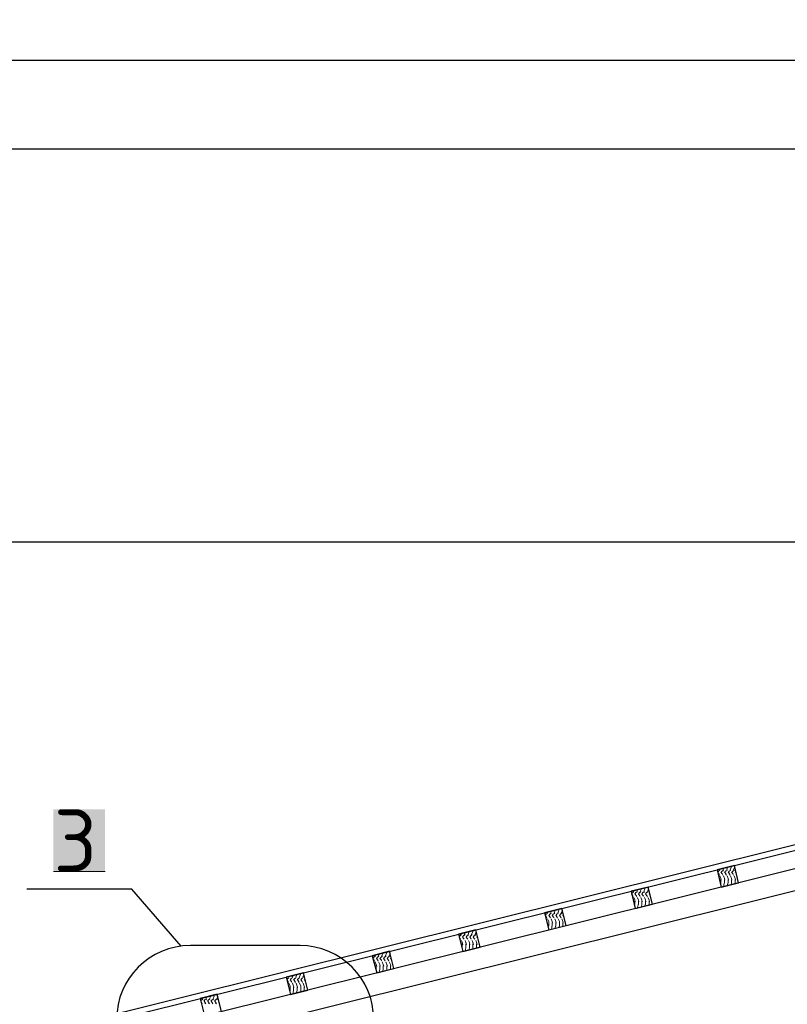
# Model space of a CAD drawing. Header units: millimetres. Extents: x 363306 to 7757304, y 1022887 to 1207196.
# Tile 708 of 1056: x 2405007 to 2409328, y 1083359 to 1088906. Entities that reach past the tile are written whole.
import ezdxf

# ---------------------------------------------------------------- set-up
doc = ezdxf.new("R2010")
doc.units = ezdxf.units.MM
for name, color, linetype in [('0 @ 100', 7, 'Continuous'), ('PDF12_0', 7, 'Continuous'), ('PDF12_Text', 7, 'Continuous')]:
    doc.layers.add(name, color=color, linetype=linetype)
doc.layers.add('PDF12_.', color=7, linetype='Continuous', true_color=0xcc6827)
doc.layers.add('PDF12_A3 pdf uchun', color=7, linetype='Continuous', true_color=0x636466)
doc.styles.add('PDF ISOCPEUR', font='isocpeur.TTF')
doc.styles.get("Standard").update_dxf_attribs({"font": 'isocpeui.ttf'})
doc.styles.add('Times New Roman', font='times.ttf')
doc.styles.add('ГОСТ 2.304', font='isocpeui.ttf')

msp = doc.modelspace()

# ---------------------------------------------------------------- linework, layer by layer
at = {"color": 5}
msp.add_lwpolyline([(2393262.779, 1088678.072), (2435262.779, 1088678.072), (2435262.779, 1058978.072), (2393262.779, 1058978.072)], close=True, dxfattribs=at)
at = {"color": 5, "lineweight": 30}
msp.add_lwpolyline([(2395262.779, 1088178.072), (2434762.779, 1088178.072), (2434762.779, 1059478.072), (2395262.779, 1059478.072)], close=True, dxfattribs=at)
at = {"layer": 'PDF12_.', "lineweight": 9}
for points in [[(2408945.921, 1084109.969), (2408949, 1084116.126)], [(2408947.46, 1084116.126), (2408949, 1084120.745)], [(2408965.933, 1084109.969), (2408969.012, 1084116.126)], [(2408967.473, 1084116.126), (2408970.552, 1084125.363)], [(2408985.946, 1084109.969), (2408989.025, 1084116.126)], [(2408987.485, 1084116.126), (2408992.104, 1084129.981)], [(2408992.104, 1084131.521), (2408992.104, 1084131.521)], [(2409005.958, 1084109.969), (2409009.037, 1084116.126)], [(2409007.498, 1084116.126), (2409012.116, 1084129.981)], [(2409012.116, 1084131.521), (2409013.655, 1084136.139)], [(2409025.971, 1084116.126), (2409032.128, 1084129.981)], [(2409025.971, 1084109.969), (2409029.05, 1084116.126)], [(2409032.128, 1084131.521), (2409032.128, 1084131.521)], [(2408936.684, 1084102.272), (2408942.842, 1084109.969)], [(2408938.224, 1084099.193), (2408944.382, 1084091.496)], [(2408941.303, 1084093.035), (2408945.921, 1084086.878)], [(2408949, 1084082.259), (2408955.157, 1084066.865), (2408956.697, 1084057.629)], [(2408955.157, 1084100.732), (2408962.855, 1084109.969)], [(2408956.697, 1084100.732), (2408964.394, 1084091.496)], [(2408961.315, 1084093.035), (2408965.933, 1084086.878)], [(2408969.012, 1084082.259), (2408975.17, 1084066.865), (2408976.709, 1084057.629)], [(2408975.17, 1084100.732), (2408982.867, 1084109.969)], [(2408976.709, 1084100.732), (2408984.406, 1084091.496)], [(2408981.328, 1084093.035), (2408985.946, 1084086.878)], [(2408989.025, 1084082.259), (2408995.182, 1084066.865), (2408996.722, 1084057.629)], [(2408995.182, 1084100.732), (2409002.879, 1084109.969)], [(2408996.722, 1084100.732), (2409004.419, 1084091.496)], [(2409001.34, 1084093.035), (2409005.958, 1084086.878)], [(2409009.037, 1084082.259), (2409015.195, 1084066.865), (2409016.734, 1084057.629)], [(2409015.195, 1084100.732), (2409022.892, 1084109.969)], [(2409016.734, 1084100.732), (2409024.431, 1084091.496)], [(2409021.353, 1084093.035), (2409025.971, 1084086.878)], [(2409029.05, 1084082.259), (2409035.207, 1084066.865), (2409036.747, 1084057.629)], [(2409035.207, 1084100.732), (2409038.286, 1084105.351)], [(2409036.747, 1084100.732), (2409041.365, 1084093.035)], [(2409041.365, 1084093.035), (2409041.365, 1084093.035)], [(2408481.017, 1083994.512), (2408485.635, 1084005.288)], [(2408501.029, 1083994.512), (2408507.187, 1084009.907)], [(2408507.187, 1084009.907), (2408507.187, 1084009.907)], [(2408521.041, 1083994.512), (2408527.199, 1084009.907), (2408528.738, 1084016.064)], [(2408541.054, 1083994.512), (2408547.212, 1084009.907), (2408547.212, 1084011.446)], [(2408953.618, 1084036.077), (2408953.618, 1084040.695)], [(2408955.157, 1084042.234), (2408955.157, 1084059.168)], [(2408969.012, 1084022.222), (2408972.091, 1084029.919)], [(2408972.091, 1084031.458), (2408973.631, 1084040.695)], [(2408975.17, 1084042.234), (2408975.17, 1084059.168)], [(2408992.104, 1084031.458), (2408993.643, 1084040.695)], [(2408992.104, 1084028.38), (2408992.104, 1084029.919)], [(2408995.182, 1084042.234), (2408995.182, 1084059.168)], [(2409012.116, 1084032.998), (2409013.655, 1084040.695)], [(2409015.195, 1084042.234), (2409015.195, 1084059.168)], [(2409033.668, 1084039.156), (2409033.668, 1084040.695)], [(2409035.207, 1084042.234), (2409035.207, 1084059.168)], [(2408451.768, 1083980.658), (2408457.925, 1083989.894)], [(2408451.768, 1083977.579), (2408459.465, 1083969.882)], [(2408456.386, 1083972.961), (2408461.004, 1083966.803)], [(2408461.004, 1083994.512), (2408464.083, 1083999.131)], [(2408461.004, 1083988.355), (2408464.083, 1083994.512)], [(2408464.083, 1083960.645), (2408470.241, 1083946.79), (2408471.78, 1083936.014)], [(2408479.477, 1083969.882), (2408470.241, 1083980.658), (2408477.938, 1083989.894)], [(2408476.398, 1083972.961), (2408481.017, 1083966.803)], [(2408481.017, 1083988.355), (2408484.095, 1083994.512)], [(2408484.095, 1083960.645), (2408490.253, 1083946.79), (2408491.792, 1083936.014)], [(2408497.95, 1083969.882), (2408490.253, 1083980.658), (2408497.95, 1083989.894)], [(2408496.411, 1083972.961), (2408501.029, 1083966.803)], [(2408501.029, 1083988.355), (2408504.108, 1083994.512)], [(2408504.108, 1083960.645), (2408510.265, 1083946.79), (2408511.805, 1083936.014)], [(2408517.963, 1083969.882), (2408510.265, 1083980.658), (2408517.963, 1083989.894)], [(2408516.423, 1083972.961), (2408521.041, 1083966.803)], [(2408521.041, 1083988.355), (2408524.12, 1083994.512)], [(2408524.12, 1083960.645), (2408530.278, 1083946.79), (2408531.817, 1083936.014)], [(2408537.975, 1083969.882), (2408530.278, 1083980.658), (2408537.975, 1083989.894)], [(2408536.436, 1083972.961), (2408541.054, 1083966.803)], [(2408541.054, 1083988.355), (2408544.133, 1083994.512)], [(2408544.133, 1083960.645), (2408550.29, 1083946.79), (2408551.83, 1083936.014)], [(2408556.448, 1083971.421), (2408556.448, 1083972.961), (2408550.29, 1083980.658), (2408553.369, 1083983.736)], [(2408042.282, 1083889.832), (2408043.822, 1083894.45)], [(2408468.701, 1083914.463), (2408468.701, 1083920.62)], [(2408470.241, 1083920.62), (2408470.241, 1083939.093)], [(2408484.095, 1083902.147), (2408487.174, 1083909.844), (2408488.714, 1083920.62)], [(2408490.253, 1083920.62), (2408490.253, 1083939.093)], [(2408507.187, 1083906.766), (2408507.187, 1083909.844), (2408508.726, 1083920.62)], [(2408510.265, 1083920.62), (2408510.265, 1083939.093)], [(2408527.199, 1083912.923), (2408528.738, 1083920.62)], [(2408530.278, 1083920.62), (2408530.278, 1083939.093)], [(2408548.751, 1083917.541), (2408548.751, 1083920.62)], [(2408550.29, 1083920.62), (2408550.29, 1083939.093)], [(2407966.851, 1083860.583), (2407973.008, 1083868.28)], [(2407966.851, 1083857.504), (2407973.008, 1083849.807)], [(2407971.469, 1083851.346), (2407974.548, 1083845.189)], [(2407976.087, 1083872.898), (2407979.166, 1083879.056)], [(2407976.087, 1083868.28), (2407979.166, 1083874.438)], [(2407979.166, 1083840.571), (2407985.324, 1083825.176), (2407986.863, 1083815.94)], [(2407993.021, 1083849.807), (2407985.324, 1083859.044), (2407993.021, 1083868.28)], [(2407991.481, 1083851.346), (2407994.56, 1083845.189)], [(2407996.1, 1083872.898), (2408000.718, 1083883.674)], [(2407996.1, 1083868.28), (2407999.178, 1083874.438)], [(2407999.178, 1083840.571), (2408005.336, 1083825.176), (2408006.876, 1083815.94)], [(2408013.033, 1083849.807), (2408005.336, 1083859.044), (2408013.033, 1083868.28)], [(2408011.494, 1083851.346), (2408014.573, 1083845.189)], [(2408016.112, 1083872.898), (2408022.27, 1083888.292)], [(2408016.112, 1083868.28), (2408019.191, 1083874.438)], [(2408019.191, 1083840.571), (2408025.349, 1083825.176), (2408026.888, 1083815.94)], [(2408022.27, 1083889.832), (2408022.27, 1083889.832)], [(2408033.046, 1083849.807), (2408025.349, 1083859.044), (2408033.046, 1083868.28)], [(2408031.506, 1083851.346), (2408034.585, 1083845.189)], [(2408036.124, 1083872.898), (2408042.282, 1083888.292)], [(2408036.124, 1083868.28), (2408039.203, 1083874.438)], [(2408039.203, 1083840.571), (2408045.361, 1083825.176), (2408046.9, 1083815.94)], [(2408053.058, 1083849.807), (2408045.361, 1083859.044), (2408053.058, 1083868.28)], [(2408051.519, 1083851.346), (2408054.597, 1083845.189)], [(2408054.597, 1083868.28), (2408059.216, 1083874.438)], [(2408056.137, 1083872.898), (2408062.295, 1083888.292)], [(2408059.216, 1083840.571), (2408065.373, 1083825.176), (2408066.913, 1083815.94)], [(2408062.295, 1083889.832), (2408062.295, 1083889.832)], [(2408071.531, 1083851.346), (2408065.373, 1083859.044), (2408068.452, 1083863.662)], [(2408071.531, 1083851.346), (2408071.531, 1083851.346)], [(2407982.245, 1083794.388), (2407983.784, 1083799.006)], [(2407985.324, 1083799.006), (2407985.324, 1083817.479)], [(2407999.178, 1083780.533), (2408002.257, 1083788.23)], [(2408002.257, 1083789.77), (2408003.797, 1083799.006)], [(2408005.336, 1083799.006), (2408005.336, 1083817.479)], [(2408020.73, 1083786.691), (2408022.27, 1083788.23)], [(2408022.27, 1083789.77), (2408023.809, 1083799.006)], [(2408025.349, 1083799.006), (2408025.349, 1083817.479)], [(2408042.282, 1083791.309), (2408043.822, 1083799.006)], [(2408045.361, 1083799.006), (2408045.361, 1083817.479)], [(2408063.834, 1083795.927), (2408063.834, 1083799.006)], [(2408065.373, 1083799.006), (2408065.373, 1083817.479)], [(2407481.934, 1083738.969), (2407488.091, 1083748.205)], [(2407481.934, 1083735.89), (2407488.091, 1083728.193)], [(2407486.552, 1083729.732), (2407489.631, 1083725.114)], [(2407489.631, 1083746.666), (2407494.249, 1083752.824)], [(2407491.17, 1083752.824), (2407492.71, 1083757.442)], [(2407508.104, 1083728.193), (2407500.407, 1083737.429), (2407508.104, 1083748.205)], [(2407506.564, 1083729.732), (2407509.643, 1083725.114)], [(2407509.643, 1083746.666), (2407514.261, 1083752.824)], [(2407511.183, 1083752.824), (2407515.801, 1083763.6)], [(2407528.116, 1083728.193), (2407520.419, 1083737.429), (2407528.116, 1083748.205)], [(2407526.577, 1083729.732), (2407529.656, 1083725.114)], [(2407529.656, 1083746.666), (2407534.274, 1083752.824)], [(2407531.195, 1083752.824), (2407537.353, 1083768.218)], [(2407537.353, 1083768.218), (2407537.353, 1083768.218)], [(2407548.129, 1083728.193), (2407540.432, 1083737.429), (2407548.129, 1083748.205)], [(2407546.589, 1083729.732), (2407549.668, 1083725.114)], [(2407549.668, 1083746.666), (2407554.286, 1083752.824)], [(2407551.208, 1083752.824), (2407557.365, 1083768.218), (2407557.365, 1083774.375)], [(2407568.141, 1083728.193), (2407560.444, 1083737.429), (2407568.141, 1083748.205)], [(2407566.602, 1083729.732), (2407569.681, 1083725.114)], [(2407569.681, 1083746.666), (2407574.299, 1083752.824)], [(2407571.22, 1083752.824), (2407577.378, 1083768.218)], [(2407577.378, 1083768.218), (2407577.378, 1083768.218)], [(2407586.614, 1083731.272), (2407580.457, 1083737.429), (2407583.535, 1083742.048)], [(2407586.614, 1083729.732), (2407586.614, 1083729.732)], [(2407494.249, 1083718.956), (2407500.407, 1083703.562)], [(2407497.328, 1083672.774), (2407498.867, 1083678.932), (2407498.867, 1083697.405)], [(2407498.867, 1083705.102), (2407501.946, 1083694.326)], [(2407514.261, 1083718.956), (2407520.419, 1083703.562)], [(2407514.261, 1083658.919), (2407517.34, 1083668.156), (2407518.88, 1083678.932), (2407518.88, 1083697.405)], [(2407518.88, 1083705.102), (2407521.959, 1083694.326)], [(2407534.274, 1083718.956), (2407540.432, 1083703.562)], [(2407535.813, 1083665.077), (2407537.353, 1083668.156), (2407538.892, 1083678.932), (2407538.892, 1083697.405)], [(2407538.892, 1083705.102), (2407541.971, 1083694.326)], [(2407554.286, 1083718.956), (2407560.444, 1083703.562)], [(2407557.365, 1083669.695), (2407558.905, 1083678.932), (2407558.905, 1083697.405)], [(2407558.905, 1083705.102), (2407561.983, 1083694.326)], [(2407574.299, 1083718.956), (2407580.457, 1083703.562)], [(2407578.917, 1083705.102), (2407581.996, 1083694.326)], [(2407578.917, 1083675.853), (2407578.917, 1083678.932), (2407578.917, 1083697.405)], [(2406995.477, 1083618.894), (2407003.174, 1083626.591)], [(2406997.017, 1083615.815), (2407003.174, 1083606.579)], [(2407004.714, 1083626.591), (2407009.332, 1083631.21)], [(2407006.253, 1083631.21), (2407007.793, 1083635.828)], [(2407023.187, 1083606.579), (2407015.49, 1083617.355), (2407023.187, 1083626.591)], [(2407024.726, 1083626.591), (2407029.345, 1083631.21)], [(2407026.266, 1083631.21), (2407030.884, 1083641.985)], [(2407043.199, 1083606.579), (2407035.502, 1083617.355), (2407043.199, 1083626.591)], [(2407044.739, 1083626.591), (2407049.357, 1083631.21)], [(2407046.278, 1083631.21), (2407052.436, 1083646.604), (2407052.436, 1083648.143)], [(2407063.212, 1083606.579), (2407055.515, 1083617.355), (2407063.212, 1083626.591)], [(2407064.751, 1083626.591), (2407069.369, 1083631.21)], [(2407066.291, 1083631.21), (2407072.448, 1083646.604), (2407072.448, 1083652.761)], [(2407083.224, 1083606.579), (2407075.527, 1083617.355), (2407083.224, 1083626.591)], [(2407084.764, 1083626.591), (2407089.382, 1083631.21)], [(2407086.303, 1083631.21), (2407092.461, 1083646.604), (2407092.461, 1083648.143)], [(2407101.697, 1083609.658), (2407095.54, 1083617.355), (2407098.618, 1083621.973)], [(2407001.635, 1083609.658), (2407004.714, 1083603.5)], [(2407007.793, 1083598.882), (2407013.95, 1083583.488), (2407017.029, 1083574.251)], [(2407012.411, 1083552.699), (2407013.95, 1083557.317), (2407013.95, 1083575.79)], [(2407021.647, 1083609.658), (2407024.726, 1083603.5)], [(2407027.805, 1083598.882), (2407033.963, 1083583.488), (2407037.042, 1083574.251)], [(2407029.345, 1083538.844), (2407032.423, 1083546.542), (2407033.963, 1083557.317), (2407033.963, 1083575.79)], [(2407041.66, 1083609.658), (2407044.739, 1083603.5)], [(2407047.818, 1083598.882), (2407053.975, 1083583.488), (2407057.054, 1083574.251)], [(2407050.896, 1083543.463), (2407052.436, 1083546.542), (2407053.975, 1083557.317), (2407053.975, 1083575.79)], [(2407061.672, 1083609.658), (2407064.751, 1083603.5)], [(2407067.83, 1083598.882), (2407073.988, 1083583.488), (2407077.067, 1083574.251)], [(2407072.448, 1083549.62), (2407073.988, 1083557.317), (2407073.988, 1083575.79)], [(2407081.685, 1083609.658), (2407084.764, 1083603.5)], [(2407087.842, 1083598.882), (2407094, 1083583.488), (2407097.079, 1083574.251)], [(2407092.461, 1083554.239), (2407094, 1083557.317), (2407094, 1083575.79)], [(2407101.697, 1083609.658), (2407101.697, 1083609.658)], [(2406510.56, 1083497.28), (2406518.258, 1083506.517)], [(2406519.797, 1083504.977), (2406522.876, 1083511.135)], [(2406521.336, 1083511.135), (2406522.876, 1083515.753)], [(2406538.27, 1083486.504), (2406530.573, 1083495.741), (2406538.27, 1083506.517)], [(2406539.809, 1083504.977), (2406542.888, 1083511.135)], [(2406541.349, 1083511.135), (2406545.967, 1083520.371)], [(2406549.046, 1083495.741), (2406558.282, 1083506.517)], [(2406559.822, 1083504.977), (2406562.901, 1083511.135)], [(2406561.361, 1083511.135), (2406567.519, 1083524.99)], [(2406565.98, 1083526.529), (2406565.98, 1083526.529)], [(2406569.058, 1083495.741), (2406578.295, 1083506.517)], [(2406579.834, 1083504.977), (2406582.913, 1083511.135)], [(2406581.374, 1083511.135), (2406587.531, 1083524.99)], [(2406585.992, 1083526.529), (2406587.531, 1083531.147)], [(2406589.071, 1083495.741), (2406598.307, 1083506.517)], [(2406599.847, 1083504.977), (2406602.926, 1083511.135)], [(2406601.386, 1083511.135), (2406607.544, 1083524.99)], [(2406606.004, 1083526.529), (2406606.004, 1083526.529)], [(2406512.1, 1083494.201), (2406518.258, 1083486.504)], [(2406516.718, 1083488.044), (2406519.797, 1083481.886)], [(2406522.876, 1083477.268), (2406529.033, 1083461.873)], [(2406529.033, 1083463.413), (2406530.573, 1083452.637)], [(2406529.033, 1083437.243), (2406529.033, 1083455.716)], [(2406536.731, 1083488.044), (2406539.809, 1083481.886)], [(2406542.888, 1083477.268), (2406549.046, 1083461.873)], [(2406549.046, 1083463.413), (2406550.585, 1083452.637)], [(2406549.046, 1083437.243), (2406549.046, 1083455.716)], [(2406550.585, 1083495.741), (2406558.282, 1083486.504)], [(2406556.743, 1083488.044), (2406559.822, 1083481.886)], [(2406562.901, 1083477.268), (2406569.058, 1083461.873)], [(2406569.058, 1083463.413), (2406570.598, 1083452.637)], [(2406569.058, 1083437.243), (2406569.058, 1083455.716)], [(2406570.598, 1083495.741), (2406578.295, 1083486.504)], [(2406576.755, 1083488.044), (2406579.834, 1083481.886)], [(2406582.913, 1083477.268), (2406589.071, 1083461.873)], [(2406589.071, 1083463.413), (2406590.61, 1083452.637)], [(2406589.071, 1083437.243), (2406589.071, 1083455.716)], [(2406590.61, 1083495.741), (2406598.307, 1083486.504)], [(2406596.768, 1083488.044), (2406599.847, 1083481.886)], [(2406602.926, 1083477.268), (2406609.083, 1083461.873)], [(2406609.083, 1083495.741), (2406613.701, 1083500.359)], [(2406609.083, 1083463.413), (2406610.623, 1083452.637)], [(2406609.083, 1083437.243), (2406609.083, 1083455.716)], [(2406610.623, 1083495.741), (2406616.78, 1083488.044)], [(2406616.78, 1083488.044), (2406616.78, 1083488.044)], [(2406036.419, 1083389.521), (2406037.959, 1083394.139)], [(2406056.432, 1083389.521), (2406059.511, 1083400.297)], [(2406076.444, 1083389.521), (2406082.602, 1083404.915)], [(2406081.063, 1083404.915), (2406081.063, 1083404.915)], [(2406096.457, 1083389.521), (2406102.614, 1083404.915)], [(2406101.075, 1083404.915), (2406102.614, 1083411.073)], [(2406116.469, 1083389.521), (2406122.627, 1083404.915)], [(2406121.087, 1083404.915), (2406121.087, 1083406.454)], [(2406527.494, 1083431.085), (2406529.033, 1083435.703)], [(2406544.428, 1083417.23), (2406547.506, 1083424.927)], [(2406545.967, 1083426.467), (2406549.046, 1083435.703)], [(2406565.98, 1083426.467), (2406569.058, 1083435.703)], [(2406565.98, 1083423.388), (2406567.519, 1083424.927)], [(2406587.531, 1083428.006), (2406589.071, 1083435.703)], [(2406607.544, 1083434.164), (2406609.083, 1083435.703)], [(2406025.644, 1083377.205), (2406031.801, 1083384.903)], [(2406027.183, 1083372.587), (2406033.341, 1083364.89)], [(2406031.801, 1083367.969), (2406034.88, 1083361.811)], [(2406034.88, 1083383.363), (2406037.959, 1083389.521)], [(2406044.117, 1083375.666), (2406051.814, 1083384.903)], [(2406045.656, 1083375.666), (2406053.353, 1083364.89)], [(2406050.274, 1083367.969), (2406054.892, 1083361.811)], [(2406054.892, 1083383.363), (2406057.971, 1083389.521)], [(2406064.129, 1083375.666), (2406071.826, 1083384.903)], [(2406065.668, 1083375.666), (2406073.365, 1083364.89)], [(2406070.287, 1083367.969), (2406074.905, 1083361.811)], [(2406074.905, 1083383.363), (2406077.984, 1083389.521)], [(2406084.141, 1083375.666), (2406091.839, 1083384.903)], [(2406085.681, 1083375.666), (2406093.378, 1083364.89)], [(2406090.299, 1083367.969), (2406094.917, 1083361.811)], [(2406094.917, 1083383.363), (2406097.996, 1083389.521)], [(2406104.154, 1083375.666), (2406111.851, 1083384.903)], [(2406105.693, 1083375.666), (2406113.39, 1083364.89)], [(2406110.312, 1083367.969), (2406114.93, 1083361.811)], [(2406114.93, 1083383.363), (2406118.009, 1083389.521)], [(2406124.166, 1083375.666), (2406128.785, 1083378.745)], [(2406125.706, 1083375.666), (2406131.863, 1083367.969)], [(2406130.324, 1083367.969), (2406131.863, 1083366.43)]]:
    msp.add_lwpolyline(points, dxfattribs=at)
at = {"layer": 'PDF12_0', "lineweight": 25}
for points in [[(2416241.227, 1085961.89), (2397963.707, 1085961.89)], [(2405916.345, 1083686.629), (2405637.71, 1084006.828), (2405048.113, 1084006.828)], [(2406585.992, 1083689.707), (2405968.685, 1083689.707)]]:
    msp.add_lwpolyline(points, dxfattribs=at)
at = {"layer": 'PDF12_0', "color": 7, "lineweight": 0, "true_color": 0xffffff}
msp.add_lwpolyline([(2405197.436, 1084106.89), (2405488.386, 1084106.89)], dxfattribs=at)
at = {"layer": 'PDF12_0', "lineweight": 25}
for centre, start, end in [((2405967.915, 1083274.834), 90, 270), ((2406585.222, 1083274.834), 270, 90)]:
    msp.add_arc(centre, 414.873, start, end, dxfattribs=at)
at = {"layer": 'PDF12_0', "color": 7, "true_color": 0xffffff, "transparency": 33554559}
for points in [[(2405197.436, 1084456.338), (2405488.386, 1084456.338), (2405197.436, 1084106.89)], [(2405488.386, 1084456.338), (2405197.436, 1084106.89), (2405488.386, 1084106.89)]]:
    msp.add_solid(points, dxfattribs=at)
at = {"layer": 'PDF12_A3 pdf uchun', "color": 244, "lineweight": 30, "true_color": 0x991a1e}
msp.add_lwpolyline([(2416241.227, 1085969.587), (2398979.724, 1081665.372), (2398979.724, 1081634.583), (2416241.227, 1085938.798), (2433502.73, 1081634.583), (2433502.73, 1081665.372)], close=True, dxfattribs=at)
at = {"layer": 'PDF12_A3 pdf uchun', "color": 177, "lineweight": 30, "true_color": 0x283188}
msp.add_lwpolyline([(2399033.603, 1081422.144), (2416241.227, 1085712.504), (2416241.227, 1085835.657), (2399004.354, 1081537.6)], dxfattribs=at)
at = {"layer": 'PDF12_A3 pdf uchun', "color": 32, "lineweight": 30, "true_color": 0xcc6827}
for points in [[(2408933.606, 1084116.126), (2408956.697, 1084019.143), (2409053.68, 1084043.774), (2409030.589, 1084140.757)], [(2408448.689, 1083996.052), (2408471.78, 1083899.068), (2408568.763, 1083922.16), (2408545.672, 1084019.143)], [(2407962.232, 1083874.438), (2407986.863, 1083777.454), (2408083.846, 1083802.085), (2408059.216, 1083899.068)], [(2407477.315, 1083754.363), (2407501.946, 1083655.84), (2407598.93, 1083680.471), (2407574.299, 1083777.454)], [(2406992.399, 1083632.749), (2407017.029, 1083535.766), (2407114.013, 1083560.396), (2407089.382, 1083657.38)], [(2406507.482, 1083511.135), (2406532.112, 1083414.152), (2406629.096, 1083438.782), (2406604.465, 1083535.766)], [(2406022.565, 1083391.06), (2406047.195, 1083294.077), (2406144.179, 1083317.168), (2406119.548, 1083415.691)]]:
    msp.add_lwpolyline(points, close=True, dxfattribs=at)

# ---------------------------------------------------------------- texts
at = {"char_height": 260, "width": 4079.59155, "attachment_point": 4}
for insert in [(2334955.787, 1087474.689, 0), (2303627.987, 1087289.696, 0)]:
    msp.add_mtext('\\pi388.99274;Водосточная труба\\P\\pi976.94729;150 х 100 мм. ', dxfattribs=dict(at, insert=insert))
at = {"lineweight": 0, "char_height": 237.6, "width": 5680.01686, "attachment_point": 4, "style": 'Times New Roman'}
for s, insert in [('\\pi554.39921;ПК 62.12-8  AIIIв-С8', (2283658.032, 1086177.532, 0)), ('\\pi554.39921;ПК 62.12-8  AIIIв-С8 ', (2290871.878, 1086177.532, 0)), ('\\pi554.39921;ПК 62.10-8  AIIIв-С8', (2283658.032, 1085702.332, 0)), ('\\pi554.39921;ПК 62.10-8  AIIIв-С8 ', (2290871.878, 1085702.332, 0)), ('\\pi554.39921;ПК 29.12-8  AIIIв-С8', (2283658.032, 1085227.132, 0)), ('\\pi554.39921;ПК 29.12-8  AIIIв-С8', (2290871.878, 1085227.132, 0)), ('\\pi554.39921;ПК 29.10-8  AIIIв-С8', (2283658.032, 1084751.932, 0)), ('\\pi554.39921;ПК 29.10-8  AIIIв-С8', (2290871.878, 1084751.932, 0))]:
    msp.add_mtext(s, dxfattribs=dict(at, insert=insert))
at = {"layer": '0 @ 100', "color": 7, "insert": (761996.908, 1075986.433), "char_height": 318.940213, "width": 19697.5359, "attachment_point": 4, "style": 'ГОСТ 2.304'}
msp.add_mtext('\\pi5457.36288;{\\fISOCPEUR|b1|i1|c204|p34;Характеристика участка строительства:\\P\\pi0;\\P}Расчетная зимняя температура воздух 15 °С.\\PСкоростной напор ветра   - 38кг/м2.\\PВес снегового покрова    - 50кг/м2.\\PКлассификация зданий по функциональной пожарной опасности - Ф 4.1 \\PКоэффициент надежности по назначению - 0.95\\P\\P^IПроектом разработано подъёмник для мало мобильных граждан населения грузоподъемностью 250 кг. скоростью 0,25 см/с. Двери шахт подъёмника противопожарные с пределом огнестойкости El 30. Подъёмники оборудованы кабинами габаритами 1500х1500 мм, ширина дверей кабины обеспечивает проезд инвалидной коляски. Для экстренных случаев подъёмник оснащен дополнительным аккумулятором и механическим спуском для безопасного спуска пассажира в нулевую отметку. Так же в дверях подъёмника установлены замки датчики которые открываются с ключевыми картами, чтобы открыть двери подъёмника.\\P^IС внешней и внутренней стороны наружных стен предусмотрено обшивка из аквапанелей толщиной 12,5мм с утеплением из минераловатной ваты на кварцевой основе, А =0,040 Вт/мС, толщиной 100мм. (по теплотехническому расчету). Наружная отделка из органическое стекло.\\P^IПодрядчик обязан предоставить заказчику сертификаты соответствия и пожарной безопасности на фасадную систему и все применяемые в данной системе материалы и изделия.\\PКонструкции, изделия и материалы применены по действующим стандартам, ТУ, сертификатам. На путях эвакуации используются отделочные материалы, соответствующие требованиям п. 5.25 ШНК 2.01.02-04.\\PОтделка стен с внутренней стороны окраска водоэмульсионными красками светлых тонов. Во внутренней и наружной отделке использованы современные отделочные материалы используемые на территории Республики Узбекистан.\\P^IКрыша - скатная из металлических профилированных листов с полимерными покрытиями с обеих сторон толщ.0,55мм по металлическим конструкциям.\\P^IПо периметру наружных стен устраивается бетонная отмостка. Бетон кл.В 7,5 шириной 1000 мм, толщиной 50 мм по гравийному основанию толщиной 100 мм -150 мм.\\P^IВсе строительно-монтажные работы вести согласно указаний соответствующих строительных норм и проекта производства работ (П.П.Р.) на основании ШНК 3.01.01 - 03 и КМК 3.01.02 - 00.', dxfattribs=at)
at = {"layer": 'PDF12_Text', "insert": (2405197.436, 1084106.89), "char_height": 349.999, "attachment_point": 7, "style": 'PDF ISOCPEUR'}
msp.add_mtext('3', dxfattribs=at)

doc.saveas('drawing.dxf')
